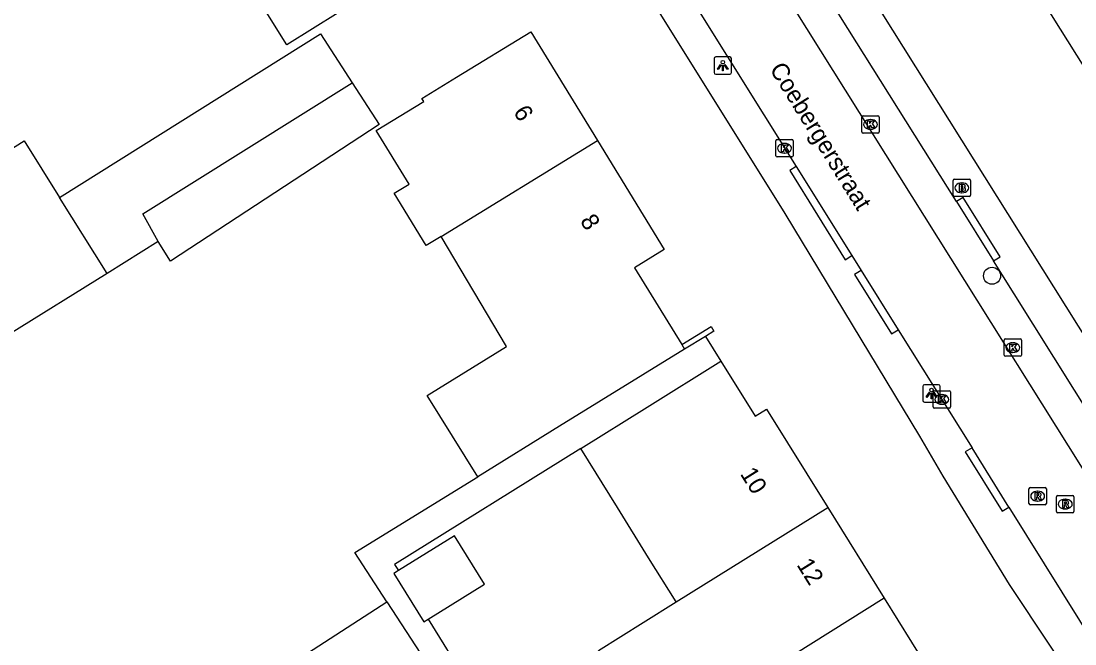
# Model space of a CAD drawing. Extents: x 159353 to 160616, y 385893 to 387321.
# Drawn here: x 159591.1 to 159651.7, y 386077.1 to 386112.9 of the extents above; entities that cross this region are included whole.
import ezdxf

# ---------------------------------------------------------------- set-up
doc = ezdxf.new("R2010")
doc.units = 0
for name, color, linetype in [('IMGEO_Boom', 7, 'Continuous'), ('IMGEO_Brandkraan', 7, 'Continuous'), ('IMGEO_Kolk', 7, 'Continuous'), ('IMGEO_Lichtpunt', 7, 'Continuous'), ('IMGEO_Muur', 7, 'Continuous'), ('IMGEO_Openbare_ruimte_label', 7, 'Continuous'), ('IMGEO_Pand', 7, 'Continuous'), ('IMGEO_Pand_nummerreeks', 7, 'Continuous'), ('IMGEO_Rijbaan_lokaal_open', 7, 'Continuous'), ('IMGEO_Rioolput', 7, 'Continuous'), ('IMGEO_Voetpad_open', 7, 'Continuous')]:
    doc.layers.add(name, color=color, linetype=linetype)

msp = doc.modelspace()

# ---------------------------------------------------------------- linework, layer by layer
at = {"layer": 'IMGEO_Boom'}
msp.add_circle((159646.955, 386098.257), 0.489, dxfattribs=at)
at = {"layer": 'IMGEO_Brandkraan'}
for p, q in [((159644.717, 386102.883), (159644.717, 386103.735)), ((159644.792, 386103.809), (159645.644, 386103.809)), ((159645.718, 386103.735), (159645.718, 386102.883)), ((159645.205, 386103.589), (159645.23, 386103.589)), ((159645.644, 386102.809), (159644.792, 386102.809)), ((159645.228, 386103.029), (159645.203, 386103.029))]:
    msp.add_line(p, q, dxfattribs=at)
for points in [[(159644.717, 386102.883), (159644.717, 386103.735)], [(159644.792, 386103.809), (159645.644, 386103.809)], [(159645.718, 386103.735), (159645.718, 386102.883)], [(159645.065, 386103.509), (159645.065, 386103.109), (159645.278, 386103.109)], [(159645.296, 386103.509), (159645.065, 386103.509)], [(159645.244, 386103.428), (159645.19, 386103.428), (159645.19, 386103.352)], [(159645.19, 386103.352), (159645.243, 386103.352)], [(159645.252, 386103.276), (159645.19, 386103.276), (159645.19, 386103.195)], [(159645.19, 386103.195), (159645.252, 386103.195)], [(159645.644, 386102.809), (159644.792, 386102.809)]]:
    msp.add_lwpolyline(points, dxfattribs=at)
for centre, radius, start, end in [((159644.794, 386103.733), 0.0765, 91.55205, 178.44795), ((159644.794, 386103.733), 0.0765, 91.55205, 178.44795), ((159645.642, 386103.733), 0.0765, 1.55205, 88.44795), ((159645.642, 386103.733), 0.0765, 1.55205, 88.44795), ((159645.245, 386103.39), 0.0379, 267.82845, 90.93552), ((159645.253, 386103.235), 0.0404, 269.87594, 90.50774), ((159645.284, 386103.36), 0.251, 268.66757, 293.53466), ((159645.3, 386103.364), 0.145, 59.4692, 91.53667), ((159645.325, 386103.411), 0.0922, 285.51372, 58.15012), ((159645.33, 386103.219), 0.105, 301.31148, 78.98903), ((159644.794, 386102.885), 0.0765, 181.55205, 268.44795), ((159644.794, 386102.885), 0.0765, 181.55205, 268.44795), ((159645.642, 386102.885), 0.0765, 271.55205, 358.44795), ((159645.642, 386102.885), 0.0765, 271.55205, 358.44795)]:
    msp.add_arc(centre, radius, start, end, dxfattribs=at)
for centre, major_axis, ratio, start_param, end_param in [((159645.204, 386103.309), (-0.387, 0.002), 0.722429, 4.712389, 7.853982), ((159645.229, 386103.309), (-0.39, 0.002), 0.717154, 1.570796, 4.712389)]:
    msp.add_ellipse(centre, major_axis=major_axis, ratio=ratio, start_param=start_param, end_param=end_param, dxfattribs=at)
at = {"layer": 'IMGEO_Kolk'}
for p, q in [((159639.467, 386106.527), (159639.467, 386107.379)), ((159639.542, 386107.453), (159640.394, 386107.453)), ((159640.468, 386107.379), (159640.468, 386106.527)), ((159639.955, 386107.233), (159639.98, 386107.233)), ((159634.603, 386106.082), (159635.455, 386106.082)), ((159640.394, 386106.453), (159639.542, 386106.453)), ((159639.978, 386106.673), (159639.953, 386106.673)), ((159634.528, 386105.156), (159634.528, 386106.008)), ((159635.016, 386105.862), (159635.041, 386105.862)), ((159635.529, 386106.008), (159635.529, 386105.156)), ((159635.455, 386105.082), (159634.603, 386105.082)), ((159635.039, 386105.302), (159635.014, 386105.302)), ((159647.725, 386094.625), (159648.577, 386094.625)), ((159647.65, 386093.699), (159647.65, 386094.551)), ((159648.138, 386094.405), (159648.163, 386094.405)), ((159648.651, 386094.551), (159648.651, 386093.699)), ((159648.577, 386093.625), (159647.725, 386093.625)), ((159648.161, 386093.845), (159648.136, 386093.845)), ((159643.567, 386090.722), (159643.567, 386091.574)), ((159643.642, 386091.648), (159644.494, 386091.648)), ((159644.568, 386091.574), (159644.568, 386090.722)), ((159644.055, 386091.428), (159644.08, 386091.428)), ((159644.494, 386090.648), (159643.642, 386090.648)), ((159644.078, 386090.868), (159644.053, 386090.868))]:
    msp.add_line(p, q, dxfattribs=at)
for points in [[(159639.467, 386106.527), (159639.467, 386107.379)], [(159639.542, 386107.453), (159640.394, 386107.453)], [(159640.468, 386107.379), (159640.468, 386106.527)], [(159639.788, 386107.153), (159639.911, 386107.153), (159639.911, 386107.002), (159640.041, 386107.153), (159640.205, 386107.153), (159640.059, 386107.002), (159640.212, 386106.753), (159640.06, 386106.753), (159639.975, 386106.917), (159639.911, 386106.85), (159639.911, 386106.753), (159639.788, 386106.753), (159639.788, 386107.153)], [(159634.603, 386106.082), (159635.455, 386106.082)], [(159640.394, 386106.453), (159639.542, 386106.453)], [(159634.528, 386105.156), (159634.528, 386106.008)], [(159634.849, 386105.782), (159634.972, 386105.782), (159634.972, 386105.631), (159635.102, 386105.782), (159635.266, 386105.782), (159635.12, 386105.631), (159635.273, 386105.382), (159635.121, 386105.382), (159635.036, 386105.546), (159634.972, 386105.479), (159634.972, 386105.382), (159634.849, 386105.382), (159634.849, 386105.782)], [(159635.529, 386106.008), (159635.529, 386105.156)], [(159635.455, 386105.082), (159634.603, 386105.082)], [(159647.725, 386094.625), (159648.577, 386094.625)], [(159647.65, 386093.699), (159647.65, 386094.551)], [(159647.971, 386094.325), (159648.094, 386094.325), (159648.094, 386094.174), (159648.224, 386094.325), (159648.388, 386094.325), (159648.242, 386094.174), (159648.395, 386093.925), (159648.243, 386093.925), (159648.158, 386094.089), (159648.094, 386094.022), (159648.094, 386093.925), (159647.971, 386093.925), (159647.971, 386094.325)], [(159648.651, 386094.551), (159648.651, 386093.699)], [(159648.577, 386093.625), (159647.725, 386093.625)], [(159643.567, 386090.722), (159643.567, 386091.574)], [(159643.642, 386091.648), (159644.494, 386091.648)], [(159644.568, 386091.574), (159644.568, 386090.722)], [(159643.888, 386091.348), (159644.011, 386091.348), (159644.011, 386091.197), (159644.141, 386091.348), (159644.305, 386091.348), (159644.159, 386091.197), (159644.312, 386090.948), (159644.16, 386090.948), (159644.075, 386091.112), (159644.011, 386091.045), (159644.011, 386090.948), (159643.888, 386090.948), (159643.888, 386091.348)], [(159644.494, 386090.648), (159643.642, 386090.648)]]:
    msp.add_lwpolyline(points, dxfattribs=at)
for centre, start, end in [((159639.544, 386107.377), 91.55205, 178.44795), ((159639.544, 386107.377), 91.55205, 178.44795), ((159640.392, 386107.377), 1.55205, 88.44795), ((159640.392, 386107.377), 1.55205, 88.44795), ((159634.605, 386106.006), 91.55205, 178.44795), ((159634.605, 386106.006), 91.55205, 178.44795), ((159635.453, 386106.006), 1.55205, 88.44795), ((159635.453, 386106.006), 1.55205, 88.44795), ((159639.544, 386106.529), 181.55205, 268.44795), ((159639.544, 386106.529), 181.55205, 268.44795), ((159640.392, 386106.529), 271.55205, 358.44795), ((159640.392, 386106.529), 271.55205, 358.44795), ((159634.605, 386105.158), 181.55205, 268.44795), ((159634.605, 386105.158), 181.55205, 268.44795), ((159635.453, 386105.158), 271.55205, 358.44795), ((159635.453, 386105.158), 271.55205, 358.44795), ((159647.727, 386094.549), 91.55205, 178.44795), ((159647.727, 386094.549), 91.55205, 178.44795), ((159648.575, 386094.549), 1.55205, 88.44795), ((159648.575, 386094.549), 1.55205, 88.44795), ((159647.727, 386093.701), 181.55205, 268.44795), ((159647.727, 386093.701), 181.55205, 268.44795), ((159648.575, 386093.701), 271.55205, 358.44795), ((159648.575, 386093.701), 271.55205, 358.44795), ((159643.644, 386091.572), 91.55205, 178.44795), ((159643.644, 386091.572), 91.55205, 178.44795), ((159644.492, 386091.572), 1.55205, 88.44795), ((159644.492, 386091.572), 1.55205, 88.44795), ((159643.644, 386090.724), 181.55205, 268.44795), ((159643.644, 386090.724), 181.55205, 268.44795), ((159644.492, 386090.724), 271.55205, 358.44795), ((159644.492, 386090.724), 271.55205, 358.44795)]:
    msp.add_arc(centre, 0.0765, start, end, dxfattribs=at)
for centre, major_axis, ratio, start_param, end_param in [((159639.954, 386106.953), (-0.387, 0.002), 0.722429, 4.712389, 7.853982), ((159639.979, 386106.953), (-0.39, 0.002), 0.717154, 1.570796, 4.712389), ((159635.015, 386105.582), (-0.387, 0.002), 0.722429, 4.712389, 7.853982), ((159635.04, 386105.582), (-0.39, 0.002), 0.717154, 1.570796, 4.712389), ((159648.137, 386094.125), (-0.387, 0.002), 0.722429, 4.712389, 7.853982), ((159648.162, 386094.125), (-0.39, 0.002), 0.717154, 1.570796, 4.712389), ((159644.054, 386091.148), (-0.387, 0.002), 0.722429, 4.712389, 7.853982), ((159644.079, 386091.148), (-0.39, 0.002), 0.717154, 1.570796, 4.712389)]:
    msp.add_ellipse(centre, major_axis=major_axis, ratio=ratio, start_param=start_param, end_param=end_param, dxfattribs=at)
at = {"layer": 'IMGEO_Lichtpunt'}
for p, q in [((159630.978, 386110.736), (159630.978, 386109.929)), ((159630.978, 386110.736), (159630.978, 386109.929)), ((159631.88, 386110.831), (159631.072, 386110.831)), ((159631.88, 386110.831), (159631.072, 386110.831)), ((159631.974, 386109.929), (159631.974, 386110.736)), ((159631.974, 386109.929), (159631.974, 386110.736)), ((159631.072, 386109.835), (159631.88, 386109.835)), ((159631.072, 386109.835), (159631.88, 386109.835)), ((159642.979, 386091.893), (159642.979, 386091.086)), ((159642.979, 386091.893), (159642.979, 386091.086)), ((159643.881, 386091.988), (159643.073, 386091.988)), ((159643.881, 386091.988), (159643.073, 386091.988)), ((159643.975, 386091.086), (159643.975, 386091.893)), ((159643.975, 386091.086), (159643.975, 386091.893)), ((159643.073, 386090.992), (159643.881, 386090.992)), ((159643.073, 386090.992), (159643.881, 386090.992))]:
    msp.add_line(p, q, dxfattribs=at)
for points in [[(159631.352, 386110.4), (159631.391, 386110.372), (159631.203, 386110.11), (159631.165, 386110.137), (159631.352, 386110.4)], [(159631.454, 386110.352), (159631.501, 386110.352), (159631.501, 386110.03), (159631.454, 386110.03), (159631.454, 386110.352)], [(159631.564, 386110.372), (159631.602, 386110.399), (159631.789, 386110.137), (159631.75, 386110.109), (159631.564, 386110.372)], [(159643.353, 386091.557), (159643.392, 386091.529), (159643.204, 386091.267), (159643.166, 386091.294), (159643.353, 386091.557)], [(159643.565, 386091.529), (159643.603, 386091.556), (159643.79, 386091.294), (159643.751, 386091.266), (159643.565, 386091.529)], [(159643.455, 386091.509), (159643.502, 386091.509), (159643.502, 386091.187), (159643.455, 386091.187), (159643.455, 386091.509)]]:
    msp.add_lwpolyline(points, dxfattribs=at)
for centre in [(159631.477, 386110.534), (159643.478, 386091.691)]:
    msp.add_circle(centre, 0.0994, dxfattribs=at)
for centre, start, end in [((159631.072, 386110.736), 90, 180), ((159631.072, 386110.736), 90, 180), ((159631.88, 386110.736), 0, 90), ((159631.88, 386110.736), 0, 90), ((159631.072, 386109.929), 180, 270), ((159631.072, 386109.929), 180, 270), ((159631.88, 386109.929), 270, 0), ((159631.88, 386109.929), 270, 360), ((159643.073, 386091.893), 90, 180), ((159643.073, 386091.893), 90, 180), ((159643.881, 386091.893), 0, 90), ((159643.881, 386091.893), 0, 90), ((159643.073, 386091.086), 180, 270), ((159643.073, 386091.086), 180, 270), ((159643.881, 386091.086), 270, 0), ((159643.881, 386091.086), 270, 360)]:
    msp.add_arc(centre, 0.0946, start, end, dxfattribs=at)
at = {"layer": 'IMGEO_Muur'}
for points in [[(159629.118, 386094.298), (159630.808, 386095.339), (159630.97, 386095.075), (159630.48, 386094.773)], [(159630.48, 386094.773), (159629.281, 386094.034)]]:
    msp.add_lwpolyline(points, dxfattribs=at)
at = {"layer": 'IMGEO_Pand'}
for points in [[(159606.41, 386111.53), (159603.231, 386116.62), (159610.355, 386121.069), (159610.164, 386121.374), (159613.37, 386123.377), (159616.74, 386117.981), (159606.41, 386111.53)], [(159652.251, 386110.256), (159649.006, 386115.437)], [(159593.34, 386102.751), (159608.341, 386112.169), (159610.167, 386109.35)], [(159615.278, 386100.519), (159614.425, 386099.997), (159612.581, 386103.004), (159613.434, 386103.527), (159611.553, 386106.596), (159614.29, 386108.272), (159614.18, 386108.451), (159616.167, 386109.668), (159620.43, 386112.279), (159624.263, 386106.022)], [(159599.017, 386100.221), (159598.12, 386101.809), (159610.167, 386109.35)], [(159610.167, 386109.35), (159611.724, 386106.946), (159599.718, 386099.103), (159599.017, 386100.221)], [(159581.343, 386096.96), (159580.084, 386098.965), (159591.298, 386106.003), (159593.34, 386102.751)], [(159615.278, 386100.519), (159624.263, 386106.022)], [(159624.263, 386106.022), (159628.097, 386099.764), (159626.395, 386098.716), (159629.118, 386094.298)], [(159596.069, 386098.394), (159593.34, 386102.751)], [(159599.017, 386100.221), (159596.069, 386098.394)], [(159617.383, 386086.703), (159614.476, 386091.373), (159619.033, 386094.18), (159615.278, 386100.519)], [(159596.069, 386098.394), (159584.819, 386091.42)], [(159629.281, 386094.034), (159622.096, 386089.607), (159617.383, 386086.703)], [(159629.118, 386094.298), (159629.281, 386094.034)], [(159623.305, 386088.325), (159627.125, 386090.704), (159631.369, 386093.346)], [(159631.369, 386093.346), (159633.335, 386090.188), (159633.988, 386090.595), (159637.508, 386084.943)], [(159628.789, 386079.509), (159627.206, 386082.05), (159625.42, 386084.93), (159623.305, 386088.325)], [(159628.789, 386079.509), (159637.508, 386084.943)], [(159637.508, 386084.943), (159640.76, 386079.72)], [(159614.544, 386078.52), (159617.776, 386080.527), (159616.047, 386083.311), (159612.826, 386081.31)], [(159612.826, 386081.31), (159612.552, 386081.14), (159614.281, 386078.357), (159614.544, 386078.52)], [(159601.726, 386067.771), (159599.444, 386071.301), (159612.159, 386079.52)], [(159612.159, 386079.52), (159614.088, 386076.536)], [(159634.575, 386075.859), (159630.164, 386073.091), (159627.574, 386071.502), (159624.337, 386076.711), (159626.901, 386078.332), (159628.789, 386079.509)], [(159640.76, 386079.72), (159634.575, 386075.859)], [(159640.76, 386079.72), (159643.901, 386074.676)]]:
    msp.add_lwpolyline(points, dxfattribs=at)
at = {"layer": 'IMGEO_Rijbaan_lokaal_open'}
for points in [[(159670.239, 386058.378), (159626.512, 386128.107)], [(159628.257, 386116.428), (159635.697, 386104.535)], [(159635.697, 386104.535), (159638.89, 386099.412)], [(159638.89, 386099.412), (159639.428, 386098.549)], [(159639.428, 386098.549), (159641.564, 386095.152)], [(159641.564, 386095.152), (159645.806, 386088.37)], [(159647.92, 386084.96), (159645.806, 386088.37)], [(159647.92, 386084.96), (159666.118, 386055.802)]]:
    msp.add_lwpolyline(points, dxfattribs=at)
at = {"layer": 'IMGEO_Rioolput'}
for p, q in [((159649.154, 386086.087), (159650.006, 386086.087)), ((159649.079, 386085.161), (159649.079, 386086.013)), ((159649.567, 386085.867), (159649.592, 386085.867)), ((159650.08, 386086.013), (159650.08, 386085.161)), ((159650.667, 386084.705), (159650.667, 386085.557)), ((159650.742, 386085.631), (159651.594, 386085.631)), ((159651.668, 386085.557), (159651.668, 386084.705)), ((159650.006, 386085.087), (159649.154, 386085.087)), ((159649.59, 386085.307), (159649.565, 386085.307)), ((159651.155, 386085.411), (159651.18, 386085.411)), ((159651.594, 386084.631), (159650.742, 386084.631)), ((159651.178, 386084.851), (159651.153, 386084.851))]:
    msp.add_line(p, q, dxfattribs=at)
for points in [[(159649.154, 386086.087), (159650.006, 386086.087)], [(159649.079, 386085.161), (159649.079, 386086.013)], [(159649.668, 386085.785), (159649.416, 386085.787), (159649.416, 386085.387)], [(159649.416, 386085.387), (159649.54, 386085.387), (159649.54, 386085.549), (159649.551, 386085.549)], [(159649.594, 386085.706), (159649.54, 386085.706), (159649.54, 386085.625)], [(159649.54, 386085.625), (159649.592, 386085.625)], [(159649.598, 386085.52), (159649.669, 386085.387), (159649.809, 386085.387), (159649.744, 386085.513)], [(159650.08, 386086.013), (159650.08, 386085.161)], [(159650.667, 386084.705), (159650.667, 386085.557)], [(159650.742, 386085.631), (159651.594, 386085.631)], [(159651.668, 386085.557), (159651.668, 386084.705)], [(159650.006, 386085.087), (159649.154, 386085.087)], [(159651.256, 386085.329), (159651.004, 386085.331), (159651.004, 386084.931)], [(159651.004, 386084.931), (159651.128, 386084.931), (159651.128, 386085.093), (159651.139, 386085.093)], [(159651.182, 386085.25), (159651.128, 386085.25), (159651.128, 386085.169)], [(159651.128, 386085.169), (159651.18, 386085.169)], [(159651.186, 386085.064), (159651.257, 386084.931), (159651.397, 386084.931), (159651.332, 386085.057)], [(159651.594, 386084.631), (159650.742, 386084.631)]]:
    msp.add_lwpolyline(points, dxfattribs=at)
for centre, radius, start, end in [((159649.156, 386086.011), 0.0765, 91.55205, 178.44795), ((159649.156, 386086.011), 0.0765, 91.55205, 178.44795), ((159650.004, 386086.011), 0.0765, 1.55205, 88.44795), ((159650.004, 386086.011), 0.0765, 1.55205, 88.44795), ((159649.55, 386085.496), 0.0533, 26.02933, 88.69889), ((159649.576, 386085.814), 0.19, 274.7715, 282.96867), ((159649.6, 386085.61), 0.0964, 77.00612, 93.18647), ((159649.614, 386085.667), 0.0378, 276.66336, 79.67722), ((159649.667, 386085.675), 0.109, 350.36119, 89.41601), ((159649.665, 386085.675), 0.112, 277.58423, 350.98172), ((159649.649, 386085.46), 0.108, 29.51342, 73.79051), ((159650.744, 386085.555), 0.0765, 91.55205, 178.44795), ((159650.744, 386085.555), 0.0765, 91.55205, 178.44795), ((159651.592, 386085.555), 0.0765, 1.55205, 88.44795), ((159651.592, 386085.555), 0.0765, 1.55205, 88.44795), ((159649.156, 386085.163), 0.0765, 181.55205, 268.44795), ((159649.156, 386085.163), 0.0765, 181.55205, 268.44795), ((159650.004, 386085.163), 0.0765, 271.55205, 358.44795), ((159650.004, 386085.163), 0.0765, 271.55205, 358.44795), ((159651.138, 386085.04), 0.0533, 26.02933, 88.69889), ((159651.164, 386085.358), 0.19, 274.7715, 282.96867), ((159651.188, 386085.154), 0.0964, 77.00612, 93.18647), ((159651.202, 386085.211), 0.0378, 276.66336, 79.67722), ((159651.255, 386085.219), 0.109, 350.36119, 89.41601), ((159651.253, 386085.219), 0.112, 277.58423, 350.98172), ((159651.237, 386085.004), 0.108, 29.51342, 73.79051), ((159650.744, 386084.707), 0.0765, 181.55205, 268.44795), ((159650.744, 386084.707), 0.0765, 181.55205, 268.44795), ((159651.592, 386084.707), 0.0765, 271.55205, 358.44795), ((159651.592, 386084.707), 0.0765, 271.55205, 358.44795)]:
    msp.add_arc(centre, radius, start, end, dxfattribs=at)
for centre, major_axis, ratio, start_param, end_param in [((159649.566, 386085.587), (-0.387, 0.002), 0.722429, 4.712389, 7.853982), ((159649.591, 386085.587), (-0.39, 0.002), 0.717154, 1.570796, 4.712389), ((159651.154, 386085.131), (-0.387, 0.002), 0.722429, 4.712389, 7.853982), ((159651.179, 386085.131), (-0.39, 0.002), 0.717154, 1.570796, 4.712389)]:
    msp.add_ellipse(centre, major_axis=major_axis, ratio=ratio, start_param=start_param, end_param=end_param, dxfattribs=at)
at = {"layer": 'IMGEO_Voetpad_open'}
for points in [[(159627.706, 386136.832), (159627.21, 386134.74), (159663.189, 386077.37)], [(159665.788, 386049.899), (159666.048, 386052.236), (159654.99, 386069.935), (159647.967, 386080.518), (159644.145, 386086.744), (159642.808, 386089.045), (159635.064, 386101.827), (159618.898, 386127.7)], [(159644.917, 386102.518), (159632.416, 386122.422), (159629.965, 386126.37)], [(159635.697, 386104.535), (159635.326, 386104.296), (159638.511, 386099.168), (159638.89, 386099.412)], [(159647.039, 386099.116), (159647.424, 386099.344), (159645.294, 386102.758), (159644.917, 386102.518)], [(159644.917, 386102.518), (159647.039, 386099.116)], [(159653.983, 386088.042), (159647.039, 386099.116)], [(159639.428, 386098.549), (159639.046, 386098.327), (159641.176, 386094.91), (159641.564, 386095.152)], [(159630.48, 386094.773), (159631.369, 386093.346)], [(159623.305, 386088.325), (159612.608, 386081.663), (159612.826, 386081.31)], [(159645.806, 386088.37), (159645.418, 386088.134), (159647.546, 386084.725), (159647.92, 386084.96)], [(159612.159, 386079.52), (159610.326, 386082.355), (159617.383, 386086.703)], [(159614.544, 386078.52), (159616.745, 386074.948)]]:
    msp.add_lwpolyline(points, dxfattribs=at)

# ---------------------------------------------------------------- texts
at = {"layer": 'IMGEO_Openbare_ruimte_label'}
msp.add_text('Coebergerstraat', height=1, rotation=301.87782, dxfattribs=at).set_placement((159634.137, 386110.133))
at = {"layer": 'IMGEO_Pand_nummerreeks'}
for s, rotation, p in [('6', 301.49267, (159619.406, 386107.671)), ('8', 301.49528, (159623.241, 386101.411)), ('10', 301.91183, (159632.444, 386086.869)), ('12', 301.91354, (159635.697, 386081.644))]:
    msp.add_text(s, height=1, rotation=rotation, dxfattribs=at).set_placement(p)

doc.saveas('drawing.dxf')
